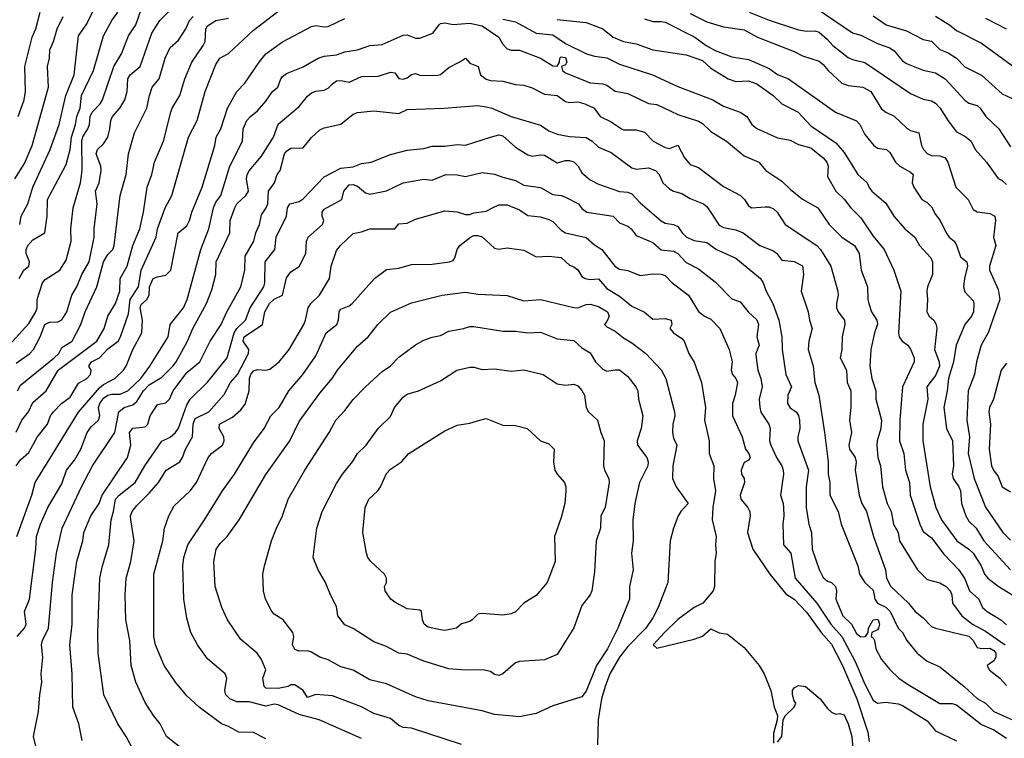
# Model space of a CAD drawing. Header units: metres. Extents: x -46681 to -43747, y -240911 to -237677.
# Tile 635 of 656: x -45464 to -45346, y -238981 to -238894. Entities that reach past the tile are written whole.
import ezdxf

# ---------------------------------------------------------------- set-up
doc = ezdxf.new("R2010")
doc.units = ezdxf.units.M
doc.layers.add('CONTOUR_INDEX', color=1, linetype='Continuous')
doc.layers.add('CONTOUR_INTER', color=3, linetype='Continuous')

msp = doc.modelspace()

# ---------------------------------------------------------------- linework, layer by layer
at = {"layer": 'CONTOUR_INDEX'}
for points, elevation in [([(-45464.18, -238919.02), (-45464.01, -238918.02), (-45463.19, -238916.52), (-45462.6, -238914.52), (-45460.5, -238910.02), (-45459.43, -238907.02), (-45458.64, -238903.52), (-45457.64, -238901.02), (-45457.1, -238896.33), (-45456.1, -238894.91), (-45455.1, -238892.85)], 95), ([(-45464.6, -238943.96), (-45463.94, -238942.52), (-45463.11, -238941.52), (-45462.6, -238940.41), (-45460.99, -238939.02), (-45459.55, -238936.52), (-45454.91, -238933.02), (-45454.03, -238931.52), (-45453.57, -238930.02), (-45452.65, -238928.52), (-45452.15, -238927.02), (-45452.1, -238925.52), (-45451.28, -238924.02), (-45450.58, -238921.52), (-45449.76, -238919.52), (-45449.32, -238917.52), (-45448.86, -238914.52), (-45448.28, -238913.02), (-45447.97, -238911.52), (-45446.89, -238909.02), (-45446.02, -238905.52), (-45445.85, -238905.02), (-45444.93, -238903.52), (-45444.35, -238901.52), (-45443.51, -238899.52), (-45442.11, -238897.52), (-45441.88, -238897.02), (-45441.8, -238895.52), (-45441.6, -238895.14), (-45440.6, -238894.52), (-45439.1, -238894.21)], 100), ([(-45389.1, -238894.31), (-45388.1, -238894.64), (-45387.1, -238894.61), (-45386.6, -238894.71), (-45383.02, -238896.52), (-45381.69, -238897.52), (-45380.6, -238898.11), (-45378.6, -238898.88), (-45376.6, -238899.18), (-45374.1, -238900.29), (-45373.1, -238901.01), (-45371.78, -238901.52), (-45366.15, -238905.52), (-45363.6, -238906.56), (-45363.19, -238907.02), (-45362.6, -238908.2), (-45361.53, -238909.52), (-45361.1, -238909.85), (-45359.99, -238910.02), (-45359.6, -238910.36), (-45358.91, -238911.52), (-45358.39, -238912.02), (-45357.1, -238912.73), (-45356.79, -238913.02), (-45356.91, -238914.02), (-45356.72, -238914.52), (-45355.75, -238916.02), (-45355.1, -238916.38), (-45354.6, -238916.88), (-45354.1, -238917.82), (-45353.56, -238918.52), (-45352.83, -238920.02), (-45352.48, -238920.52), (-45351.88, -238921.02), (-45351.6, -238921.5), (-45351.1, -238922.92), (-45350.34, -238923.52), (-45350.27, -238924.02), (-45350.63, -238925.52), (-45350.73, -238926.52), (-45350.6, -238927.12), (-45349.6, -238928.18), (-45349.49, -238928.52), (-45349.56, -238929.52), (-45349.78, -238930.02), (-45350.58, -238931.02), (-45351.65, -238933.52), (-45351.96, -238935.52), (-45352.57, -238937.52), (-45352.72, -238939.02), (-45353.12, -238941.02), (-45352.78, -238943.52), (-45352.06, -238945.02), (-45351.94, -238948.02), (-45352.11, -238949.02), (-45352.01, -238949.52), (-45351.31, -238950.52), (-45351.11, -238951.02), (-45350.98, -238952.52), (-45350.47, -238954.02), (-45350.1, -238954.68), (-45349.23, -238955.52), (-45348.32, -238957.02), (-45345.1, -238960.5)], 100), ([(-45354.1, -238893.99), (-45352.44, -238895.02), (-45351.6, -238895.71), (-45348.6, -238897.22), (-45344.6, -238900.15)], 95), ([(-45456.66, -238981.02), (-45457.07, -238979.02), (-45457.8, -238977.02), (-45457.87, -238973.02), (-45458.16, -238969.52), (-45457.89, -238967.02), (-45457.87, -238963.52), (-45457.3, -238959.52), (-45456.61, -238957.02), (-45456.48, -238956.02), (-45455.62, -238954.02), (-45454.64, -238952.52), (-45454.28, -238951.52), (-45451.22, -238947.02), (-45450.82, -238945.52), (-45450.97, -238944.02), (-45450.6, -238943.5), (-45449.1, -238943.34), (-45448.79, -238943.02), (-45448.49, -238942.02), (-45447.6, -238940.64), (-45446.6, -238940.45), (-45446.16, -238940.02), (-45445.74, -238939.02), (-45444.1, -238936.81), (-45442.55, -238935.52), (-45441.28, -238933.02), (-45439.97, -238931.02), (-45439.29, -238929.52), (-45437.62, -238926.52), (-45437.11, -238924.52), (-45437.1, -238922.82), (-45436.04, -238921.02), (-45435.79, -238920.02), (-45435.35, -238919.02), (-45435.1, -238917.85), (-45434.55, -238917.02), (-45434.37, -238916.52), (-45434.29, -238915.02), (-45433.55, -238914.02), (-45433.22, -238913.02), (-45432.89, -238912.52), (-45432.34, -238910.52), (-45432.1, -238910.21), (-45431.6, -238909.86), (-45430.1, -238909.79), (-45429.1, -238908.56), (-45428.1, -238907.66), (-45427.6, -238907.42), (-45425.6, -238906.97), (-45424.1, -238905.75), (-45423.6, -238905.55), (-45421.6, -238905.36), (-45418.6, -238905.68), (-45417.6, -238905.18), (-45413.22, -238905.02)], 105), ([(-45413.22, -238905.02), (-45409.1, -238904.73), (-45408.1, -238904.86), (-45407.45, -238905.02), (-45405.1, -238906.03), (-45401.6, -238907.07), (-45400.6, -238907.75), (-45399.6, -238908.15), (-45398.1, -238908.45), (-45396.1, -238908.55), (-45395.36, -238909.02), (-45394.6, -238909.72), (-45393.1, -238910.35), (-45390.6, -238912.21), (-45390.1, -238912.36), (-45388.6, -238912.2), (-45387.75, -238912.52), (-45387.32, -238913.02), (-45386.88, -238914.02), (-45386.1, -238914.72), (-45385.6, -238915), (-45384.6, -238915.31), (-45383.6, -238915.91), (-45381.99, -238916.52), (-45381.6, -238916.84), (-45380.1, -238919.08), (-45379.6, -238919.38), (-45378.1, -238919.64), (-45377.24, -238920.02), (-45375.22, -238921.52), (-45373.6, -238922.17), (-45373.17, -238922.52), (-45372.6, -238923.3), (-45371.1, -238923.46), (-45370.1, -238923.97), (-45369.99, -238925.02), (-45370.26, -238927.02), (-45369.4, -238929.52), (-45369.26, -238930.52), (-45368.92, -238931.52), (-45369.34, -238933.02), (-45369.4, -238934.02), (-45368.82, -238936.02), (-45368.61, -238938.02), (-45368.14, -238939.52), (-45367.44, -238944.02), (-45367, -238947.52), (-45367.01, -238949.02), (-45366.8, -238950.02), (-45366.82, -238951.52), (-45365.8, -238953.52), (-45365.46, -238955.02), (-45363.45, -238960.02), (-45363.26, -238961.02), (-45362.6, -238962.03), (-45361.6, -238962.96), (-45361.41, -238964.02), (-45361.1, -238964.51), (-45360.1, -238965), (-45359.55, -238965.52), (-45358.6, -238967.51), (-45358.09, -238968.02), (-45357.58, -238969.02), (-45356.33, -238970.52), (-45355.1, -238971.48), (-45353.6, -238972.18), (-45350.68, -238974.52), (-45349.1, -238975.97), (-45348.1, -238976.54), (-45347.11, -238977.52), (-45342.1, -238979.76)], 105), ([(-45411.1, -238981.51), (-45417.1, -238979.55), (-45418.1, -238979.47), (-45418.6, -238979.2), (-45419.6, -238978.36), (-45421.6, -238977.77), (-45423.1, -238976.98), (-45426.6, -238975.63), (-45428.6, -238975.49), (-45429.6, -238975.83), (-45430.1, -238975.02), (-45431.1, -238974.31), (-45431.6, -238974.32), (-45431.9, -238974.52), (-45433.1, -238974.78), (-45434.6, -238974.72), (-45434.81, -238974.52), (-45434.94, -238973.52), (-45434.58, -238972.52), (-45435.1, -238971.3), (-45435.65, -238970.52), (-45437.6, -238968.9), (-45439.21, -238966.52), (-45439.88, -238965.02), (-45440.7, -238962.52), (-45440.85, -238959.52), (-45440.55, -238958.02), (-45440.1, -238957.35), (-45439.23, -238956.52), (-45437.81, -238954.52), (-45434.6, -238949.06), (-45431.73, -238945.02), (-45430.6, -238942.69), (-45428.1, -238939.27), (-45426.61, -238937.52), (-45425.98, -238936.52), (-45423.6, -238933.64), (-45422.28, -238932.52), (-45421.12, -238931.02), (-45419.6, -238929.54), (-45417.1, -238928.44), (-45413.39, -238927.52)], 110), ([(-45413.39, -238927.52), (-45410.6, -238927.14), (-45409.1, -238927.39), (-45405.6, -238927.55), (-45403.6, -238928.19), (-45401.6, -238928.01), (-45397.6, -238928.98), (-45397.1, -238929.01), (-45396.1, -238928.64), (-45395.6, -238928.6), (-45394.6, -238928.87), (-45393.52, -238929.52), (-45393.34, -238930.02), (-45393.6, -238930.67), (-45393.89, -238931.02), (-45393.6, -238931.31), (-45392.6, -238931.83), (-45391.6, -238932.64), (-45390.6, -238933.22), (-45388.92, -238934.52), (-45387.1, -238936.49), (-45386.54, -238937.52), (-45385.47, -238941.52), (-45385.43, -238942.02), (-45385.69, -238943.02), (-45385.71, -238944.02), (-45385.6, -238944.7), (-45385.19, -238945.52), (-45385.69, -238948.02), (-45385.71, -238949.52), (-45385.28, -238950.52), (-45383.83, -238952.52), (-45384.74, -238953.52), (-45385.04, -238954.02), (-45385.6, -238955.52), (-45386.01, -238957.02), (-45386.27, -238962.02), (-45387.46, -238965.02), (-45388.1, -238966.27), (-45388.94, -238967.52), (-45391.1, -238969.74), (-45392.1, -238971.02), (-45393.25, -238973.02), (-45393.83, -238974.52), (-45394.26, -238976.02), (-45394.65, -238978.52), (-45394.74, -238981.52)], 110)]:
    msp.add_lwpolyline(points, dxfattribs=dict(at, elevation=elevation))
at = {"layer": 'CONTOUR_INTER'}
for points, elevation in [([(-45464.6, -238935.68), (-45462.97, -238934.52), (-45462.53, -238934.02), (-45461.73, -238932.52), (-45461.15, -238931.02), (-45460.6, -238930.76), (-45459.6, -238930.71), (-45459.1, -238930.47), (-45458.53, -238929.52), (-45457.9, -238927.52), (-45457.31, -238926.52), (-45456.7, -238925.02), (-45455.83, -238923.52), (-45455.21, -238920.52), (-45455.22, -238919.52), (-45454.86, -238916.52), (-45455.05, -238915.02), (-45454.64, -238914.02), (-45454.37, -238912.52), (-45454.43, -238912.02), (-45454.99, -238910.52), (-45454.84, -238910.02), (-45454.1, -238909.34), (-45453.6, -238908.52), (-45453.34, -238907.52), (-45453.24, -238906.52), (-45453.04, -238906.02), (-45452.15, -238905.02), (-45451.54, -238904.02), (-45451.26, -238903.02), (-45451.2, -238901.52), (-45450.9, -238901.02), (-45449.71, -238900.02), (-45448.3, -238896.02), (-45447.35, -238894.52), (-45444.6, -238891.71)], 98), ([(-45465.1, -238933.11), (-45463.1, -238930.92), (-45462.24, -238929.52), (-45462.09, -238929.02), (-45462.08, -238928.02), (-45461.44, -238926.02), (-45461.1, -238925.64), (-45459.36, -238924.52), (-45458.6, -238923.32), (-45457.98, -238921.02), (-45458.05, -238919.52), (-45457.74, -238917.02), (-45456.88, -238914.02), (-45456.66, -238912.52), (-45456.72, -238909.02), (-45456.6, -238908.48), (-45455.99, -238907.52), (-45455.81, -238907.02), (-45455.7, -238906.02), (-45455.49, -238905.52), (-45454.5, -238904.52), (-45454.23, -238904.02), (-45452.87, -238900.02), (-45451.93, -238898.52), (-45451.1, -238896.36), (-45450.23, -238895.02), (-45449.6, -238893.19)], 97), ([(-45464.62, -238948.02), (-45464.1, -238947.31), (-45463.1, -238946.41), (-45462.1, -238944.57), (-45460.83, -238943.02), (-45460.49, -238942.02), (-45460.13, -238941.52), (-45459.17, -238940.52), (-45458.1, -238939.77), (-45457.1, -238938.08), (-45456.1, -238937.53), (-45455.69, -238937.02), (-45455.58, -238936.52), (-45455.87, -238936.02), (-45455.54, -238935.52), (-45454.6, -238935.02), (-45453.6, -238933.94), (-45452.35, -238933.02), (-45452.06, -238932.52), (-45451.1, -238929.73), (-45450.9, -238928.02), (-45449.89, -238926.52), (-45449.59, -238924.52), (-45447.79, -238920.52), (-45447.6, -238919.52), (-45446.71, -238917.02), (-45445.91, -238915.52), (-45443.91, -238908.52), (-45442.85, -238906.52), (-45441.87, -238903.02), (-45440.6, -238899.79), (-45440.13, -238899.02), (-45439.1, -238898.46), (-45436.1, -238895.66), (-45431.97, -238892.52)], 101), ([(-45464.35, -238906.02), (-45463.65, -238904.02), (-45463.48, -238903.02), (-45463.56, -238900.02), (-45462.68, -238896.52), (-45462.24, -238895.52), (-45461.72, -238893.52)], 93), ([(-45464.23, -238925.52), (-45463.69, -238924.52), (-45463.07, -238924.02), (-45463.02, -238923.52), (-45463.41, -238922.52), (-45463.39, -238922.02), (-45463.2, -238921.52), (-45462.6, -238920.86), (-45461.15, -238920.02), (-45460.87, -238918.02), (-45460.84, -238916.02), (-45458.6, -238911.81), (-45458.11, -238910.02), (-45457.94, -238908.52), (-45457.48, -238907.02), (-45457.33, -238906.02), (-45456.93, -238905.02), (-45456.75, -238903.52), (-45455.32, -238900.52), (-45454.1, -238896.35), (-45453.11, -238894.52), (-45452.38, -238893.52)], 96), ([(-45376.5, -238893.52), (-45374.1, -238894.48), (-45370.6, -238895.62), (-45369.6, -238895.78), (-45368.6, -238895.76), (-45368.1, -238895.91), (-45367.1, -238896.77), (-45366.46, -238897.52), (-45364.6, -238898.95), (-45364.1, -238899.2), (-45362.6, -238899.56), (-45357.1, -238903.27), (-45355.6, -238903.95), (-45354.6, -238904.15), (-45354.1, -238904.43), (-45353.55, -238905.02), (-45352.6, -238906.56), (-45351.6, -238907.88), (-45350.6, -238908.39), (-45349.84, -238909.02), (-45349.34, -238910.02), (-45347.98, -238911.52), (-45346.6, -238913.47), (-45346.1, -238913.73), (-45345.6, -238914.19)], 98), ([(-45368.45, -238893.02), (-45364.1, -238896), (-45363.1, -238896.25), (-45361.1, -238897.26), (-45359.6, -238897.78), (-45359.1, -238898.15), (-45358.1, -238899.37), (-45357.6, -238899.67), (-45355.6, -238900.46), (-45354.1, -238900.78), (-45352.96, -238901.52), (-45350.6, -238904.09), (-45350.1, -238904.45), (-45349.1, -238904.72), (-45348.74, -238905.02), (-45348.08, -238906.02), (-45346.51, -238907.52), (-45345.1, -238909.7)], 97), ([(-45464.76, -238913.52), (-45463.6, -238911.7), (-45462.68, -238909.52), (-45460.71, -238902.52), (-45460.83, -238900.02), (-45460.61, -238899.02), (-45460.56, -238898.02), (-45460.1, -238897.02), (-45459.68, -238895.52), (-45458.97, -238894.02)], 94), ([(-45464.51, -238956.52), (-45462.72, -238951.52), (-45462.31, -238950.02), (-45457.1, -238941.56), (-45454.6, -238938.63), (-45454.1, -238938.23), (-45452.74, -238937.52), (-45451.72, -238936.52), (-45451.4, -238936.02), (-45450.59, -238934.02), (-45449.49, -238932.02), (-45449.41, -238930.52), (-45449.69, -238929.02), (-45449.6, -238928.63), (-45448.9, -238928.02), (-45448.63, -238927.52), (-45448.57, -238926.52), (-45448.14, -238925.52), (-45447.6, -238925.29), (-45446.6, -238925.11), (-45446.01, -238924.52), (-45445.15, -238920.02), (-45444.1, -238919.18), (-45443.78, -238918.52), (-45443.5, -238917.52), (-45442.23, -238914.52), (-45440.73, -238909.52), (-45440.56, -238908.52), (-45440.02, -238907.52), (-45439.2, -238905.02), (-45438.1, -238903.05), (-45437.13, -238902.02), (-45435.41, -238899.52), (-45434.59, -238898.52), (-45432.6, -238897.07), (-45429.1, -238895.22), (-45428.6, -238895.12), (-45427.6, -238895.27), (-45427.1, -238895.23), (-45425.1, -238894.26)], 102), ([(-45464.46, -238939.02), (-45464.1, -238938.31), (-45460.03, -238935.02), (-45459.49, -238934.52), (-45459.1, -238933.78), (-45457.86, -238933.02), (-45456.83, -238931.02), (-45456.3, -238929.52), (-45454.92, -238926.52), (-45454.1, -238923.52), (-45453.6, -238922.63), (-45452.98, -238922.02), (-45452.82, -238921.52), (-45452.11, -238915.52), (-45451.39, -238913.02), (-45451.11, -238910.52), (-45450.4, -238908.02), (-45448.88, -238905.02), (-45448.59, -238903.52), (-45448.24, -238902.52), (-45447.4, -238901.52), (-45446.7, -238899.02), (-45446.1, -238897.76), (-45445.1, -238896.86), (-45444.21, -238895.52), (-45443.79, -238894.52), (-45443.32, -238894.02)], 99), ([(-45406.1, -238894.33), (-45404.6, -238894.68), (-45402.1, -238896.03), (-45400.1, -238896.23), (-45398.6, -238897.25), (-45396.05, -238898.52), (-45395.1, -238898.8), (-45393.6, -238898.97), (-45392.1, -238899.74), (-45388.12, -238901.02), (-45385.1, -238902.43), (-45380.87, -238904.02), (-45379.6, -238904.8), (-45377.6, -238905.51), (-45376.78, -238906.02), (-45376.19, -238907.02), (-45375.6, -238907.48), (-45373.1, -238908.59), (-45371.6, -238908.87), (-45370.6, -238909.39), (-45369.1, -238909.8), (-45367.62, -238911.02), (-45367.18, -238911.52), (-45367.03, -238912.02), (-45367.1, -238913.25), (-45366.09, -238915.02), (-45365.1, -238915.96), (-45364.31, -238917.02), (-45363.1, -238918.21), (-45361.6, -238920.41), (-45360.3, -238922.02), (-45359.11, -238924.52), (-45358.29, -238927.02), (-45358.58, -238932.02), (-45358.49, -238932.52), (-45358.13, -238933.02), (-45357.43, -238933.52), (-45357.1, -238933.99), (-45356.69, -238935.02), (-45356.67, -238935.52), (-45358.07, -238938.52), (-45358.39, -238942.52), (-45358.44, -238945.02), (-45357.94, -238946.52), (-45357.74, -238948.52), (-45357.22, -238950.02), (-45357.14, -238951.52), (-45356.01, -238955.02), (-45355.6, -238955.9), (-45354.6, -238956.65), (-45353.1, -238958.63), (-45351.32, -238960.52), (-45350.6, -238961.58), (-45350.01, -238963.02), (-45348.91, -238964.02), (-45348.45, -238965.02), (-45347.91, -238965.52), (-45346.26, -238966.52), (-45345.6, -238967.13)], 102), ([(-45399.6, -238894.39), (-45396.1, -238894.75), (-45394.1, -238895.5), (-45392.86, -238896.52), (-45391.6, -238897.03), (-45390.1, -238897.3), (-45388.1, -238898.04), (-45384.1, -238898.64), (-45382.9, -238899.02), (-45382.1, -238899.33), (-45381.1, -238900.24), (-45379.02, -238901.52), (-45378.1, -238901.82), (-45376.6, -238901.75), (-45375.6, -238902.11), (-45373.63, -238903.52), (-45372.58, -238904.52), (-45370.63, -238905.52), (-45369.1, -238907.17), (-45366.1, -238909.22), (-45365.1, -238910.35), (-45363.43, -238913.02), (-45362.33, -238914.02), (-45362.1, -238914.59), (-45361.76, -238915.02), (-45360.1, -238916.44), (-45359.11, -238918.02), (-45357.82, -238919.52), (-45356.61, -238920.52), (-45356.04, -238921.52), (-45354.68, -238923.02), (-45354.48, -238923.52), (-45354.49, -238925.02), (-45355.09, -238926.52), (-45355.16, -238927.02), (-45355.07, -238928.02), (-45355.17, -238929.52), (-45354.89, -238930.02), (-45354.3, -238930.52), (-45354.04, -238931.02), (-45353.97, -238931.52), (-45354.22, -238934.02), (-45353.69, -238935.52), (-45353.64, -238936.02), (-45354.1, -238937.14), (-45355.15, -238938.52), (-45355.03, -238940.02), (-45355.65, -238943.02), (-45355.63, -238945.02), (-45354.74, -238950.52), (-45354.09, -238953.02), (-45353.38, -238954.52), (-45351.57, -238957.02), (-45350.1, -238958.02), (-45349.6, -238958.52), (-45348.61, -238960.02), (-45348.22, -238961.02), (-45347.84, -238961.52), (-45346.6, -238962.49), (-45344.1, -238964.01)], 101), ([(-45383.6, -238893.65), (-45381.6, -238894.67), (-45379.6, -238895.27), (-45377.1, -238895.64), (-45375.51, -238896.52), (-45371.1, -238898.22), (-45370.1, -238898.74), (-45368.1, -238899.41), (-45367.6, -238899.78), (-45367.03, -238900.52), (-45365.39, -238902.02), (-45364.6, -238902.33), (-45362.84, -238902.52), (-45361.87, -238903.02), (-45360.6, -238905.11), (-45360.1, -238905.51), (-45359.1, -238905.98), (-45357.6, -238907.41), (-45357.1, -238907.72), (-45356.1, -238908.01), (-45355.78, -238909.52), (-45355.57, -238910.02), (-45355.1, -238910.47), (-45354.6, -238910.74), (-45353.6, -238910.76), (-45352.95, -238911.02), (-45352.65, -238911.52), (-45351.69, -238914.52), (-45350.18, -238916.02), (-45349.6, -238917.23), (-45349.1, -238917.51), (-45347.6, -238917.69), (-45346.98, -238918.02), (-45346.89, -238918.52), (-45347.14, -238920.52), (-45346.88, -238921.52), (-45347.61, -238924.02), (-45347.63, -238924.52), (-45346.6, -238926.83), (-45346.39, -238928.02), (-45347.77, -238932.02), (-45348.61, -238933.52), (-45349.19, -238935.52), (-45349.41, -238937.02), (-45350.2, -238939.02), (-45350.35, -238942.52), (-45350.02, -238944.52), (-45350.2, -238946.52), (-45349.47, -238949.52), (-45348.1, -238952.98), (-45346.02, -238956.02), (-45345.1, -238956.96)], 99), ([(-45361.6, -238893.94), (-45360.03, -238895.02), (-45357.6, -238895.74), (-45355.6, -238896.79), (-45354.6, -238896.98), (-45353.6, -238898), (-45352.6, -238898.39), (-45351.61, -238899.02), (-45350.6, -238900.08), (-45348.6, -238901.08), (-45346.1, -238903.3), (-45344.56, -238904.02)], 96), ([(-45348.1, -238894.23), (-45345.61, -238895.52)], 94), ([(-45464.48, -238968.52), (-45463.61, -238967.52), (-45463.39, -238967.02), (-45463.62, -238965.52), (-45463.01, -238964.02), (-45462.25, -238958.02), (-45462.18, -238956.52), (-45461.66, -238955.02), (-45460.8, -238953.02), (-45459.1, -238950.18), (-45458.55, -238948.52), (-45457.6, -238947.33), (-45456.85, -238946.02), (-45456.08, -238944.02), (-45455.6, -238943.34), (-45454.69, -238942.52), (-45454.56, -238942.02), (-45454.71, -238941.02), (-45454.56, -238940.52), (-45454.1, -238939.9), (-45453.6, -238939.54), (-45453.1, -238939.4), (-45452.1, -238939.4), (-45451.19, -238939.02), (-45449.62, -238937.52), (-45448.53, -238936.02), (-45446.33, -238932.52), (-45446.08, -238931.02), (-45444.48, -238929.02), (-45444.04, -238928.02), (-45442.43, -238922.02), (-45441.44, -238919.52), (-45440.89, -238917.02), (-45440.6, -238916.35), (-45440.01, -238915.52), (-45438.93, -238912.02), (-45437.41, -238909.02), (-45437.31, -238907.52), (-45436.87, -238906.52), (-45436.46, -238906.02), (-45435.6, -238905.34), (-45434.6, -238904.19), (-45433.78, -238903.02), (-45433.15, -238902.52), (-45432.78, -238901.52), (-45432.6, -238901.23), (-45432.1, -238900.87), (-45430.1, -238900.08), (-45428.29, -238899.02), (-45427.6, -238898.77), (-45426.1, -238898.62), (-45425.1, -238898.27), (-45423.6, -238898.01), (-45422.1, -238897.5), (-45420.6, -238897.39), (-45418.1, -238896.26), (-45417.6, -238896.24), (-45416.6, -238896.64), (-45416.1, -238896.62), (-45414.52, -238896.02), (-45413.75, -238895.02)], 103), ([(-45413.75, -238895.02), (-45413.6, -238894.88), (-45413.1, -238894.8), (-45412.1, -238894.98), (-45410.1, -238894.84), (-45408.6, -238895.15), (-45406.6, -238896.49), (-45406.1, -238897.34), (-45405.6, -238897.91), (-45405.1, -238898.06), (-45404.1, -238898.08), (-45401.6, -238899.03), (-45400.1, -238899.97), (-45399.6, -238900), (-45399.31, -238899.52), (-45399.28, -238899.02), (-45399.1, -238898.85), (-45398.6, -238898.95), (-45398.44, -238899.52), (-45398.6, -238899.82), (-45399.07, -238900.02), (-45398.96, -238900.52), (-45398.6, -238900.8), (-45395.6, -238901.99), (-45394.1, -238902.13), (-45393.6, -238902.29), (-45392.6, -238902.99), (-45391.1, -238903.29), (-45388.6, -238904.47), (-45387.6, -238904.59), (-45385.1, -238905.78), (-45382.6, -238906.59), (-45382.1, -238906.9), (-45381.1, -238907.86), (-45379.22, -238909.02), (-45377.1, -238910.78), (-45375.35, -238911.52), (-45374.5, -238912.52), (-45372.6, -238913.79), (-45371.6, -238914.77), (-45370.1, -238915.96), (-45368.26, -238917.02), (-45366.89, -238919.02), (-45365.37, -238920.52), (-45363.83, -238921.52), (-45363.29, -238922.52), (-45363.03, -238924.52), (-45362.28, -238926.52), (-45362.26, -238928.02), (-45362.14, -238928.52), (-45361.81, -238929.52), (-45361.17, -238930.52), (-45361.1, -238930.99), (-45361.46, -238932.02), (-45361.89, -238934.02), (-45362, -238936.02), (-45361.75, -238937.52), (-45361.27, -238939.02), (-45361.28, -238940.02), (-45360.62, -238942.52), (-45360.69, -238943.52), (-45361.14, -238945.02), (-45361.17, -238945.52), (-45361.05, -238947.02), (-45360.74, -238948.02), (-45360.49, -238950.52), (-45359.94, -238952.52), (-45359.43, -238953.52), (-45359.15, -238955.02), (-45358.6, -238956.02), (-45358.44, -238957.02), (-45356.29, -238960.52), (-45355.1, -238961.67), (-45353.6, -238962.08), (-45352.85, -238962.52), (-45352.37, -238963.02), (-45352.16, -238963.52), (-45352.07, -238964.52), (-45350.93, -238966.02), (-45349.66, -238967.02), (-45348.1, -238967.89), (-45345.75, -238969.52)], 103), ([(-45411.36, -238899.52), (-45410.6, -238899.02), (-45410.1, -238899.64), (-45409.09, -238900.02), (-45408.78, -238901.02), (-45408.1, -238901.57), (-45407.6, -238901.71), (-45406.1, -238901.8), (-45404.6, -238902.18), (-45403.6, -238902.27), (-45402.6, -238902.59), (-45401.1, -238903.37), (-45399.6, -238903.51), (-45398.6, -238904.23), (-45398.1, -238904.35), (-45397.1, -238904.28), (-45396.24, -238904.52), (-45395.15, -238905.02), (-45394.4, -238906.02), (-45393.1, -238906.66), (-45391.86, -238907.52), (-45391.6, -238907.65), (-45390.1, -238907.66), (-45389.1, -238907.91), (-45388.05, -238909.02), (-45386.6, -238909.75), (-45386.1, -238909.89), (-45385.1, -238909.48), (-45384.3, -238911.02), (-45383.6, -238911.79), (-45382.6, -238912.17), (-45379.6, -238914.46), (-45377.55, -238915.52), (-45377.07, -238916.02), (-45376.6, -238916.79), (-45376.2, -238917.02), (-45374.6, -238916.88), (-45374.1, -238916.9), (-45373.6, -238917.12), (-45373.13, -238917.52), (-45372.19, -238919.02), (-45368.36, -238921.52), (-45367.93, -238922.02), (-45366.7, -238924.02), (-45365.85, -238927.02), (-45365.8, -238927.52), (-45366.03, -238928.52), (-45366.01, -238929.02), (-45365.82, -238929.52), (-45365.07, -238930.52), (-45365, -238931.02), (-45365.32, -238932.52), (-45365.38, -238934.02), (-45365.56, -238935.02), (-45364.83, -238936.52), (-45364.74, -238938.02), (-45364.31, -238939.02), (-45364.3, -238941.02), (-45364.47, -238942.52), (-45364.2, -238944.02), (-45364.54, -238945.52), (-45364.47, -238946.02), (-45363.77, -238947.02), (-45363.64, -238947.52), (-45363.78, -238948.52), (-45363.29, -238951.52), (-45362.97, -238952.52), (-45362.41, -238953.52), (-45361.58, -238956.52), (-45360.12, -238960.52), (-45359.99, -238961.52), (-45359.47, -238962.52), (-45357.36, -238964.52), (-45356.56, -238965.52), (-45355.6, -238966.27), (-45354.6, -238967.3), (-45354.1, -238967.52), (-45350.1, -238968.48), (-45349.6, -238969), (-45349.1, -238969.84), (-45348.6, -238969.95), (-45347.6, -238969.92), (-45347.1, -238970.22), (-45346.87, -238970.52), (-45346.87, -238971.02), (-45347.1, -238971.44), (-45347.9, -238972.02), (-45347.65, -238972.52), (-45346.39, -238973.52), (-45345.6, -238974.41)], 104), ([(-45462.15, -238982.02), (-45462.53, -238980.52), (-45461.9, -238977.52), (-45461.77, -238975.52), (-45461.52, -238974.02), (-45461.61, -238973.02), (-45461.41, -238971.02), (-45461.54, -238969.52), (-45461.42, -238969.02), (-45460.7, -238967.52), (-45460.24, -238962.02), (-45459.75, -238958.52), (-45459.06, -238955.52), (-45456.76, -238950.52), (-45455.42, -238948.02), (-45452.76, -238944.02), (-45452.26, -238941.52), (-45451.62, -238941.02), (-45450.6, -238940.67), (-45450.1, -238940.29), (-45449.29, -238939.02), (-45448.6, -238938.27), (-45447.1, -238937.35), (-45445.77, -238936.02), (-45445.37, -238935.52), (-45444.01, -238933.02), (-45443.36, -238931.52), (-45441.73, -238928.52), (-45441.1, -238926.87), (-45440.59, -238925.02), (-45440.56, -238923.52), (-45438.93, -238920.02), (-45438.88, -238918.52), (-45438.33, -238917.02), (-45438.09, -238916.52), (-45437, -238915.52), (-45436.68, -238915.02), (-45436.92, -238913.52), (-45436.85, -238913.02), (-45436.6, -238912.55), (-45435.1, -238910.82), (-45433.69, -238908.52), (-45433.1, -238906.98), (-45430.6, -238904.83), (-45429.6, -238903.58), (-45429.1, -238903.19), (-45428.6, -238902.98), (-45427.6, -238902.87), (-45427.1, -238902.65), (-45426.6, -238902.1), (-45426.1, -238901.77), (-45425.6, -238901.72), (-45424.6, -238901.92), (-45423.1, -238901.24), (-45421.1, -238901.18), (-45419.6, -238900.71), (-45419.1, -238900.81), (-45418.6, -238901.47), (-45418.1, -238901.57), (-45417.6, -238901.39), (-45417.1, -238901), (-45416.6, -238900.89), (-45416.1, -238901.08), (-45414.1, -238901.12), (-45413.6, -238901), (-45412.6, -238900.15), (-45411.36, -238899.52)], 104), ([(-45450.6, -238982.06), (-45451.39, -238980.52), (-45452.39, -238979.02), (-45454.06, -238975.52), (-45454.73, -238970.52), (-45454.78, -238968.02), (-45454.54, -238961.52), (-45454.24, -238960.02), (-45453.47, -238957.52), (-45453.2, -238954.52), (-45452.9, -238953.52), (-45452.66, -238952.02), (-45452.23, -238951.52), (-45450.3, -238950.02), (-45449.13, -238948.02), (-45447.1, -238945.06), (-45446.1, -238944.57), (-45445.47, -238944.02), (-45445.1, -238943.47), (-45444.1, -238940.7), (-45443.7, -238940.02), (-45441.6, -238937.98), (-45439.23, -238935.02), (-45438.4, -238932.02), (-45438.07, -238931.52), (-45437.04, -238930.52), (-45436.48, -238929.02), (-45434.82, -238926.52), (-45434.71, -238926.02), (-45434.67, -238923.52), (-45433.52, -238922.02), (-45433.36, -238920.52), (-45432.11, -238918.02), (-45431.99, -238917.02), (-45431.71, -238916.52), (-45430.6, -238916.24), (-45430.1, -238915.95), (-45427.6, -238913.3), (-45425.6, -238912.24), (-45424.1, -238912.1), (-45423.1, -238911.69), (-45421.92, -238911.52), (-45419.6, -238910.61), (-45417.6, -238910.09), (-45415.6, -238909.88), (-45414.6, -238909.59), (-45413.1, -238909.62), (-45411.6, -238909.42), (-45410.6, -238909.5), (-45407.6, -238908.52)], 106), ([(-45407.6, -238908.52), (-45406.6, -238908.23), (-45406.1, -238908.35), (-45404.6, -238909.73), (-45403.1, -238910.64), (-45402.6, -238910.81), (-45401.6, -238910.65), (-45401.1, -238910.69), (-45399.6, -238911.59), (-45398.6, -238911.34), (-45398.1, -238911.32), (-45397.6, -238911.47), (-45397.05, -238912.02), (-45396.6, -238912.8), (-45395.6, -238913.64), (-45394.6, -238914.17), (-45392.1, -238915.07), (-45391.1, -238915.14), (-45390.6, -238915.33), (-45389.6, -238916.41), (-45387.1, -238918.57), (-45386.6, -238918.87), (-45385.6, -238919), (-45385.1, -238919.27), (-45384.58, -238920.02), (-45384.04, -238920.52), (-45383.1, -238920.93), (-45381.6, -238921.17), (-45380.45, -238922.02), (-45378.1, -238923.06), (-45375.15, -238925.52), (-45374.81, -238926.02), (-45374.46, -238927.02), (-45373.67, -238928.52), (-45372.96, -238930.52), (-45372.58, -238932.52), (-45372.54, -238934.02), (-45372.12, -238937.02), (-45371.41, -238938.52), (-45371.86, -238939.52), (-45371.9, -238940.52), (-45371.6, -238941.05), (-45370.88, -238941.52), (-45370.6, -238941.96), (-45370.47, -238942.52), (-45370.41, -238943.52), (-45370.68, -238944.52), (-45370.68, -238945.02), (-45369.37, -238948.52), (-45369.65, -238950.52), (-45369.65, -238953.02), (-45369.32, -238955.02), (-45369.02, -238956.02), (-45368.94, -238958.02), (-45368.1, -238960.47), (-45367.6, -238961.43), (-45367.1, -238961.86), (-45366.6, -238962.05), (-45366.15, -238962.52), (-45366.02, -238963.02), (-45366.08, -238964.02), (-45365.27, -238966.02), (-45364.2, -238967.02), (-45363.6, -238968.14), (-45363.1, -238968.58), (-45362.53, -238968.52), (-45362.19, -238968.02), (-45362.16, -238967.52), (-45361.6, -238966.51), (-45361.1, -238966.42), (-45360.99, -238966.52), (-45360.83, -238967.02), (-45360.97, -238967.52), (-45361.1, -238967.7), (-45361.76, -238968.02), (-45361.85, -238968.52), (-45361.6, -238968.67), (-45361.43, -238969.02), (-45361.3, -238970.02), (-45360.6, -238971.27), (-45359.6, -238972.48), (-45358.51, -238973.52), (-45357.6, -238974.16), (-45353.6, -238976.58), (-45352.1, -238976.57), (-45351.6, -238976.75), (-45348.6, -238979.1), (-45347.1, -238979.74), (-45345.6, -238980.74)], 106), ([(-45444.6, -238982.07), (-45446.52, -238980.52), (-45447.28, -238979.02), (-45448.08, -238978.02), (-45449.1, -238976.45), (-45450.24, -238974.02), (-45450.79, -238972.02), (-45450.94, -238969.02), (-45451.43, -238966.52), (-45451.49, -238963.52), (-45451.37, -238961.52), (-45450.84, -238959.52), (-45450.41, -238957.02), (-45450.84, -238954.52), (-45450.86, -238954.02), (-45450.68, -238953.52), (-45450.1, -238952.76), (-45448.6, -238951.31), (-45447.48, -238950.02), (-45446.56, -238948.52), (-45444.95, -238947.52), (-45444.61, -238947.02), (-45444.24, -238946.02), (-45443.42, -238944.52), (-45443.32, -238943.02), (-45443.1, -238942.33), (-45441.44, -238941.52), (-45439.6, -238939.43), (-45438.83, -238938.02), (-45438, -238937.02), (-45436.68, -238934.52), (-45436.66, -238934.02), (-45437.32, -238933.02), (-45437.2, -238932.52), (-45434.99, -238931.02), (-45434.7, -238929.52), (-45434.15, -238928.52), (-45433.6, -238927.99), (-45432.61, -238927.52), (-45432.1, -238925.41), (-45431.6, -238924.69), (-45430.6, -238924.05), (-45429.81, -238922.52), (-45429.73, -238921.02), (-45429.5, -238920.52), (-45427.8, -238919.02), (-45427.64, -238918.52), (-45427.82, -238918.02), (-45427.84, -238917.52), (-45427.6, -238917.16), (-45425.45, -238916.02), (-45425.23, -238915.02), (-45424.6, -238914.25), (-45424.1, -238914.21), (-45423.6, -238914.43), (-45422.6, -238915.22), (-45422.1, -238915.37), (-45420.1, -238914.96), (-45418.1, -238914.01), (-45415.6, -238913.58), (-45414.6, -238913.69), (-45412.98, -238913.02)], 107), ([(-45412.98, -238913.02), (-45411.6, -238913.04), (-45410.6, -238913.23), (-45408.6, -238912.75), (-45407.1, -238912.96), (-45406.1, -238913.34), (-45404.6, -238913.72), (-45403.6, -238914.28), (-45401.6, -238914.58), (-45400.1, -238915.41), (-45399.1, -238915.54), (-45398.6, -238915.73), (-45397.03, -238916.52), (-45396.6, -238917.1), (-45396.02, -238917.52), (-45392.86, -238918.02), (-45392.1, -238918.83), (-45391.1, -238919.22), (-45390.69, -238919.52), (-45390.1, -238920.35), (-45388.1, -238921.18), (-45387.1, -238922.06), (-45385.6, -238922.24), (-45385.1, -238922.52), (-45384.1, -238923.6), (-45382.6, -238924.33), (-45380.6, -238925.9), (-45378.6, -238927.93), (-45377.6, -238928.32), (-45376.63, -238929.52), (-45375.6, -238930.47), (-45375.37, -238931.02), (-45375.6, -238932.52), (-45375.29, -238933.52), (-45375.7, -238934.52), (-45375.68, -238935.02), (-45375.45, -238936.52), (-45375.11, -238937.52), (-45374.93, -238938.52), (-45375.3, -238940.02), (-45375.23, -238941.02), (-45375.1, -238941.58), (-45374.15, -238943.02), (-45373.97, -238943.52), (-45374.06, -238945.02), (-45373.92, -238945.52), (-45373.23, -238947.02), (-45372.58, -238948.02), (-45372.42, -238948.52), (-45372.37, -238949.02), (-45372.76, -238951.52), (-45372.41, -238952.52), (-45372.37, -238953.02), (-45372.33, -238954.02), (-45372.48, -238955.02), (-45372.38, -238957.52), (-45371.5, -238958.52), (-45371, -238961.52), (-45368.38, -238964.52), (-45366.68, -238967.02), (-45365.38, -238968.52), (-45363.76, -238971.52), (-45362.6, -238974.25), (-45361.6, -238976.16), (-45361.1, -238976.55), (-45360.1, -238976.41), (-45358.6, -238976.62), (-45358.1, -238976.8), (-45355.1, -238978.65), (-45354.1, -238979.84), (-45351.6, -238981.05)], 107), ([(-45434.6, -238980.81), (-45436.1, -238980.07), (-45437.85, -238980.02), (-45439.1, -238979.33), (-45439.94, -238979.02), (-45442.61, -238977.02), (-45444.1, -238975.65), (-45445.46, -238974.02), (-45446.8, -238972.02), (-45447.87, -238969.52), (-45448.06, -238968.52), (-45448.04, -238961.02), (-45446.96, -238957.02), (-45446.79, -238955.52), (-45446.24, -238954.02), (-45445.6, -238952.84), (-45443.7, -238951.02), (-45442.93, -238950.02), (-45441.54, -238947.02), (-45441.1, -238946.51), (-45439.82, -238945.52), (-45439.61, -238945.02), (-45439.66, -238944.52), (-45440.2, -238943.52), (-45440.16, -238943.02), (-45438.6, -238942.15), (-45437.6, -238941.27), (-45437.1, -238940.6), (-45436.62, -238939.02), (-45436.57, -238937.52), (-45436.39, -238937.02), (-45436.1, -238936.61), (-45435.6, -238936.44), (-45434.6, -238936.53), (-45434.1, -238936.38), (-45432.99, -238935.52), (-45431.79, -238934.02), (-45430.05, -238931.02), (-45429.82, -238930.52), (-45429.5, -238929.02), (-45429.17, -238928.52), (-45428.15, -238927.52), (-45426.93, -238925.52), (-45426.76, -238924.02), (-45426.1, -238922.13), (-45425.63, -238921.52), (-45424.1, -238920.08), (-45423.1, -238919.9), (-45422.1, -238919.53), (-45419.1, -238919.52), (-45418.6, -238918.93), (-45417.6, -238918.86), (-45416.6, -238918.39), (-45413.1, -238917.39), (-45411.6, -238917.51), (-45410.6, -238917.81), (-45410.1, -238917.8), (-45409.6, -238917.61), (-45408.1, -238917.43), (-45407.36, -238917.02)], 108), ([(-45407.36, -238917.02), (-45406.6, -238916.66), (-45405.6, -238916.67), (-45404.1, -238917.24), (-45403.1, -238917.94), (-45401.6, -238918.11), (-45400.6, -238918.42), (-45400.1, -238918.67), (-45399.1, -238919.71), (-45398.6, -238920), (-45396.1, -238920.56), (-45395.1, -238921.47), (-45394.23, -238922.02), (-45392.66, -238924.02), (-45392.1, -238924.37), (-45391.1, -238924.56), (-45389.6, -238925.16), (-45388.1, -238924.93), (-45387.1, -238924.97), (-45386.6, -238925.13), (-45385.77, -238926.02), (-45383.81, -238927.52), (-45382.6, -238929.47), (-45381.87, -238930.02), (-45381.1, -238930.41), (-45380.03, -238931.52), (-45378.92, -238934.02), (-45378.55, -238935.52), (-45378.69, -238936.52), (-45378.53, -238937.02), (-45378.1, -238937.52), (-45377.92, -238938.02), (-45378.19, -238939.52), (-45378.53, -238940.52), (-45378.53, -238942.02), (-45377.37, -238944.52), (-45376.95, -238946.02), (-45376.54, -238946.52), (-45376.4, -238947.02), (-45376.6, -238947.32), (-45377.1, -238947.62), (-45377.47, -238948.52), (-45377.42, -238949.02), (-45377.12, -238949.52), (-45377.05, -238950.02), (-45377.6, -238951.52), (-45377.5, -238952.02), (-45376.66, -238953.02), (-45376.43, -238953.52), (-45376.37, -238954.02), (-45376.71, -238956.02), (-45376.06, -238958.02), (-45374.01, -238961.02), (-45372.1, -238963.38), (-45371.1, -238964.04), (-45369.6, -238965.58), (-45367.87, -238968.02), (-45366.6, -238969.45), (-45365.3, -238972.02), (-45363.56, -238976.02), (-45362.23, -238980.02), (-45362.1, -238981.14)], 108), ([(-45423.1, -238980.78), (-45428.17, -238978.52), (-45430.6, -238977.89), (-45433.1, -238976.74), (-45433.6, -238976.66), (-45434.6, -238976.88), (-45436.6, -238976.36), (-45438.1, -238976.37), (-45438.91, -238976.02), (-45439.42, -238975.52), (-45439.53, -238975.02), (-45439.29, -238973.52), (-45439.5, -238973.02), (-45441.6, -238971.19), (-45442.82, -238969.52), (-45443.6, -238968.02), (-45444.1, -238966.33), (-45444.44, -238964.02), (-45444.58, -238960.02), (-45444.47, -238959.02), (-45443.96, -238957.52), (-45441.95, -238954.52), (-45439.81, -238951.02), (-45438.36, -238949.02), (-45436.1, -238945.25), (-45434.79, -238943.52), (-45434.01, -238942.02), (-45433.01, -238941.02), (-45431.83, -238939.02), (-45430.16, -238937.02), (-45428.6, -238934.78), (-45427.35, -238932.02), (-45426.07, -238931.02), (-45425.85, -238930.52), (-45425.77, -238929.52), (-45425.6, -238929.17), (-45424.6, -238928.79), (-45424.22, -238928.52), (-45421.53, -238925.52), (-45420.1, -238924.43), (-45418.6, -238924.25), (-45417.1, -238923.84), (-45414.6, -238923.78), (-45412.54, -238923.52), (-45412.1, -238923.34), (-45411.87, -238923.02), (-45411.6, -238922.02), (-45411.28, -238921.52), (-45410.01, -238920.52)], 109), ([(-45410.01, -238920.52), (-45409.6, -238920.33), (-45409.1, -238920.32), (-45408.6, -238920.5), (-45407.1, -238921.84), (-45406.6, -238921.96), (-45405.6, -238921.8), (-45403.6, -238922.12), (-45402.1, -238922.89), (-45400.6, -238922.83), (-45399.1, -238923), (-45398.1, -238923.92), (-45397.6, -238924.09), (-45397.1, -238924.47), (-45396.6, -238925.25), (-45396.23, -238925.52), (-45395.6, -238925.61), (-45394.6, -238925.53), (-45393.6, -238926.7), (-45392.1, -238927.61), (-45390.6, -238928.83), (-45389.1, -238929.53), (-45388.1, -238930.38), (-45386.6, -238930.32), (-45385.87, -238930.52), (-45385.82, -238931.02), (-45386.03, -238931.52), (-45385.61, -238932.02), (-45384.6, -238932.7), (-45384.34, -238933.02), (-45383.77, -238934.52), (-45383.1, -238935.55), (-45382.25, -238938.02), (-45381.77, -238941.02), (-45381.89, -238942.52), (-45381.3, -238945.02), (-45381.3, -238946.52), (-45380.76, -238948.02), (-45380.78, -238949.52), (-45380.57, -238951.02), (-45380.89, -238953.02), (-45380.94, -238954.52), (-45380.48, -238956.52), (-45380.57, -238957.52), (-45380.47, -238958.52), (-45380.64, -238959.52), (-45380.67, -238962.52), (-45380.82, -238963.02), (-45382.09, -238964.52), (-45383.1, -238965.04), (-45385.1, -238966.49), (-45386.69, -238968.02), (-45388.03, -238969.52), (-45387.6, -238969.94), (-45383.1, -238968.83), (-45382.1, -238968.49), (-45381.1, -238967.59), (-45380.1, -238968.06), (-45379.1, -238968.26), (-45377.1, -238969.83), (-45375.3, -238972.02), (-45374.71, -238973.02), (-45373.92, -238975.02), (-45373.51, -238977.02), (-45373.12, -238978.02), (-45373.13, -238978.52), (-45373.6, -238980.19), (-45373.6, -238981.35)], 109), ([(-45410.83, -238931.52), (-45410.1, -238931.27), (-45409.6, -238931.27), (-45406.1, -238931.82), (-45404.6, -238931.82), (-45403.1, -238932.05), (-45401.6, -238931.95), (-45399.6, -238932.75), (-45397.6, -238932.97), (-45396.6, -238933.84), (-45395.6, -238934.43), (-45394.97, -238935.52), (-45394.1, -238936.4), (-45393.6, -238936.65), (-45392.6, -238936.46), (-45392.1, -238936.49), (-45391.1, -238937.26), (-45390.11, -238938.52), (-45389.87, -238939.02), (-45389.79, -238940.02), (-45389.27, -238942.02), (-45389.5, -238943.52), (-45389.98, -238945.02), (-45389.92, -238945.52), (-45388.79, -238947.02), (-45388.63, -238947.52), (-45388.68, -238948.02), (-45389.67, -238950.02), (-45390.26, -238952.52), (-45390.48, -238954.52), (-45390.47, -238957.02), (-45390.65, -238958.52), (-45390.44, -238960.52), (-45390.88, -238962.52), (-45390.91, -238964.02), (-45392.3, -238967.52), (-45393.54, -238970.02), (-45394.87, -238972.02), (-45396.1, -238975.09), (-45396.6, -238975.75), (-45400.1, -238976.86), (-45402.1, -238977.79), (-45404.1, -238978.18), (-45407.1, -238977.91), (-45408.6, -238977.47), (-45415.1, -238976.27), (-45416.6, -238975.78), (-45420.1, -238974.22), (-45422.1, -238973.71), (-45424.1, -238972.55), (-45425.6, -238972.15), (-45427.1, -238971.31), (-45428.1, -238971), (-45429.1, -238970.39), (-45429.6, -238970.24), (-45430.6, -238970.28), (-45431.1, -238970.08), (-45431.41, -238969.52), (-45431.24, -238968.52), (-45431.37, -238968.02), (-45432.52, -238966.52), (-45433.6, -238965.85), (-45433.89, -238965.52), (-45434.62, -238964.02), (-45434.87, -238963.02), (-45434.95, -238961.02), (-45434.77, -238960.02), (-45433.9, -238957.02), (-45433.33, -238955.52), (-45432.58, -238954.02), (-45431.92, -238952.02), (-45429.91, -238948.52), (-45426.98, -238944.02), (-45426.2, -238942.52), (-45425.1, -238941.38), (-45424.1, -238940.04), (-45422.62, -238938.52), (-45420.6, -238936.69), (-45419.6, -238936.01), (-45418.6, -238934.95), (-45416.6, -238933.47), (-45415.6, -238932.93), (-45414.6, -238932.56), (-45413.6, -238932.37), (-45412.6, -238931.85), (-45410.83, -238931.52)], 111), ([(-45411.65, -238936.52), (-45410.1, -238936.15), (-45409.6, -238936.17), (-45408.6, -238936.45), (-45407.1, -238936.35), (-45405.1, -238936.63), (-45403.6, -238936.48), (-45401.26, -238937.02), (-45399.6, -238938.17), (-45398.6, -238938.33), (-45397.6, -238938.21), (-45397.1, -238938.41), (-45396.6, -238938.95), (-45396.29, -238939.52), (-45396.1, -238941.02), (-45395.82, -238941.52), (-45394.73, -238942.52), (-45394.35, -238944.02), (-45393.95, -238945.02), (-45394.02, -238948.02), (-45393.89, -238948.52), (-45393.36, -238949.52), (-45393.32, -238950.02), (-45393.8, -238953.02), (-45394.34, -238954.02), (-45394.38, -238955.52), (-45394.89, -238957.02), (-45395.1, -238960.74), (-45395.42, -238963.02), (-45395.6, -238963.52), (-45396.6, -238964.78), (-45397.6, -238967.46), (-45399.6, -238970.67), (-45401.1, -238971.33), (-45404.13, -238971.52), (-45404.6, -238971.69), (-45406.1, -238973.02), (-45406.6, -238973.22), (-45407.1, -238973.07), (-45407.6, -238972.74), (-45408.52, -238972.52), (-45410.6, -238972.56), (-45412.6, -238972.39), (-45415.6, -238971.47), (-45417.6, -238970.63), (-45418.6, -238970.51), (-45420.1, -238969.71), (-45421.6, -238969.17), (-45424.1, -238967.57), (-45425.1, -238967.1), (-45425.93, -238966.02), (-45426.1, -238964.91), (-45426.84, -238963.52), (-45427.41, -238962.02), (-45428.31, -238960.52), (-45428.89, -238959.02), (-45428.45, -238955.52), (-45427.81, -238953.52), (-45426.1, -238950.13), (-45425.38, -238949.02), (-45424.17, -238947.52), (-45423.6, -238946.54), (-45422.52, -238945.52), (-45421.1, -238943.52), (-45419.6, -238942.08), (-45419.12, -238941.02), (-45418.1, -238939.78), (-45417.6, -238939.4), (-45416.27, -238939.02), (-45413.6, -238937.8), (-45411.65, -238936.52)], 112), ([(-45345.6, -238935.67), (-45346.21, -238936.52), (-45347.16, -238940.02), (-45347.63, -238941.02), (-45347.7, -238941.52), (-45347.51, -238943.02), (-45347.67, -238946.02), (-45347.37, -238948.02), (-45347.15, -238948.52), (-45346.6, -238949.31), (-45346.11, -238950.52), (-45345.1, -238951.12)], 98), ([(-45408.89, -238942.52), (-45408.1, -238942.33), (-45406.1, -238943.14), (-45404.6, -238943.17), (-45403.21, -238943.52), (-45401.6, -238945), (-45400.6, -238945.39), (-45399.95, -238946.02), (-45400.02, -238947.52), (-45399.88, -238948.52), (-45399.6, -238949.02), (-45398.72, -238950.02), (-45398.54, -238950.52), (-45398.53, -238951.02), (-45398.68, -238952.52), (-45399.1, -238954.21), (-45399.89, -238956.52), (-45399.84, -238959.52), (-45400.79, -238962.02), (-45402.1, -238963.6), (-45403.58, -238964.52), (-45404.6, -238965.55), (-45405.1, -238965.78), (-45406.1, -238965.95), (-45408.6, -238965.74), (-45409.1, -238965.83), (-45409.79, -238966.52), (-45410.1, -238966.72), (-45411.1, -238966.99), (-45411.67, -238967.52), (-45413.1, -238967.78), (-45413.6, -238967.73), (-45415.1, -238967.38), (-45415.56, -238967.02), (-45415.75, -238966.52), (-45415.89, -238965.52), (-45416.1, -238965.37), (-45417.6, -238965.2), (-45419.1, -238964.38), (-45419.58, -238964.02), (-45419.94, -238963.52), (-45420.25, -238963.02), (-45420.32, -238962.52), (-45420.11, -238962.02), (-45420.09, -238961.52), (-45420.32, -238961.02), (-45421.98, -238959.52), (-45422.32, -238959.02), (-45422.48, -238958.52), (-45422.93, -238956.02), (-45422.64, -238953.02), (-45422.2, -238952.02), (-45421.14, -238951.02), (-45420.81, -238950.52), (-45420.1, -238948.93), (-45419.6, -238948.42), (-45418.3, -238947.52), (-45417.41, -238946.52), (-45413.1, -238943.8), (-45411.6, -238943.14), (-45410.1, -238942.9), (-45408.89, -238942.52)], 113), ([(-45373.1, -238981.23), (-45372.6, -238980.52), (-45372.41, -238978.52), (-45372.13, -238978.02), (-45371.11, -238977.02), (-45370.89, -238976.52), (-45371.1, -238976.26), (-45371.32, -238975.52), (-45371.29, -238975.02), (-45371.1, -238974.68), (-45370.6, -238974.42), (-45369.74, -238974.52), (-45367.99, -238976.02), (-45367.1, -238977.19), (-45366.6, -238977.61), (-45366.1, -238977.87), (-45365.6, -238977.77), (-45365.1, -238977.93), (-45364.6, -238979), (-45364.18, -238980.52), (-45364.03, -238982.52)], 109)]:
    msp.add_lwpolyline(points, dxfattribs=dict(at, elevation=elevation))

doc.saveas('drawing.dxf')
